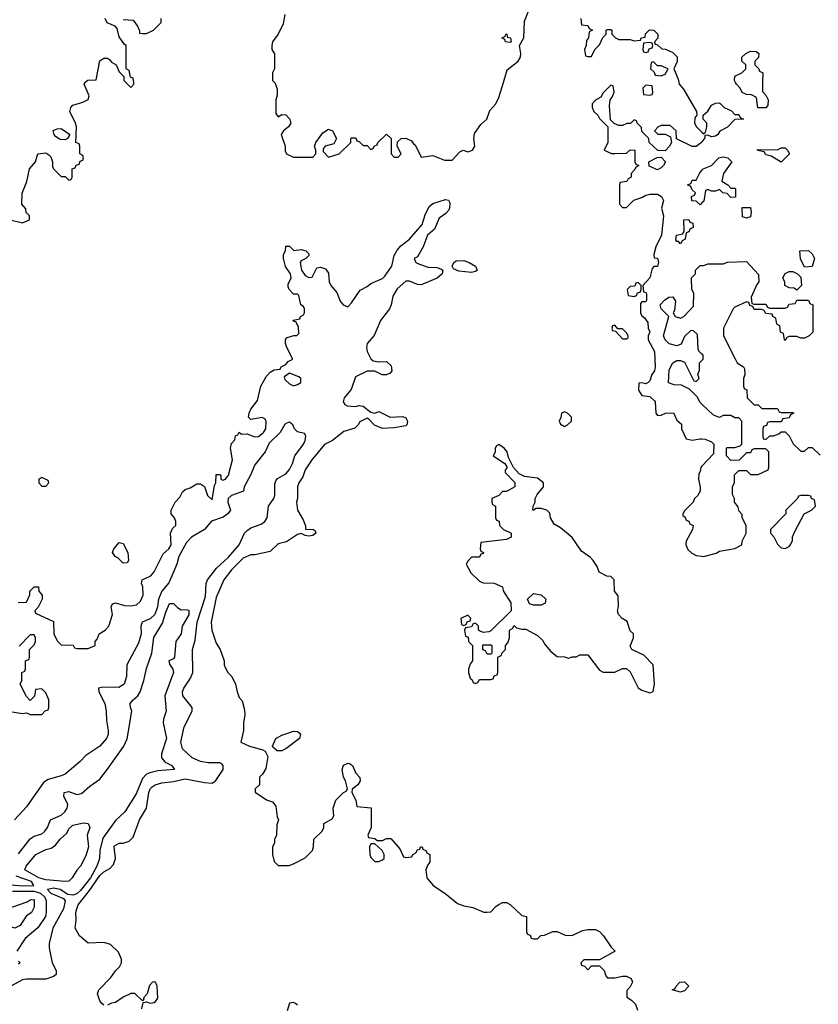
# Model space of a CAD drawing. Header units: inches. Extents: x 2380053 to 2584298, y 380219 to 546618.
# Tile 765 of 788: x 2476476 to 2480601, y 505236 to 510324. Entities that reach past the tile are written whole.
import ezdxf

# ---------------------------------------------------------------- set-up
doc = ezdxf.new("R2010")
doc.units = ezdxf.units.IN
doc.header["$MEASUREMENT"] = 0
for name, color, linetype in [('C4570', 7, 'Continuous'), ('C4571', 7, 'Continuous'), ('C4580', 7, 'Continuous'), ('C4581', 7, 'Continuous')]:
    doc.layers.add(name, color=color, linetype=linetype)

msp = doc.modelspace()

# ---------------------------------------------------------------- linework, layer by layer
at = {"layer": 'C4570', "color": 2}
for points, elevation in [([(2476426, 509290), (2476490, 509274), (2476526, 509290), (2476526, 509310), (2476508.4, 509328.4), (2476507.3, 509347.3), (2476486, 509370), (2476488.4, 509428.4), (2476512.9, 509487.1), (2476526.8, 509553.2), (2476557.2, 509590), (2476569.2, 509630.8), (2476610, 509636), (2476626.4, 509626.4), (2476636, 509616), (2476644.7, 509590), (2476644.7, 509564.7), (2476650, 509554), (2476690, 509514), (2476710, 509514), (2476730, 509494), (2476742, 509498), (2476746, 509510), (2476747.3, 509552.7), (2476762, 509558), (2476767.3, 509572.7), (2476782, 509578), (2476787.3, 509592.7), (2476802, 509598), (2476806, 509610), (2476802, 509622), (2476786, 509630), (2476786, 509670), (2476782, 509682), (2476766, 509690), (2476768.7, 509770), (2476764, 509790), (2476735.1, 509850), (2476739.3, 509870), (2476750, 509882.8), (2476802, 509898), (2476828.9, 509911.1), (2476835.3, 509930), (2476809, 509991), (2476814.3, 510000)], 54), ([(2477024, 510000), (2477050, 509974), (2477066, 509990), (2477064.7, 510000)], 54), ([(2477791.1, 510000), (2477795.3, 509995.3), (2477805.4, 509965.4), (2477805.4, 509934.6), (2477798, 509910), (2477799.6, 509839.6), (2477810, 509822), (2477830, 509834), (2477850, 509832), (2477871, 509810), (2477876, 509790), (2477864.7, 509770), (2477838, 509750), (2477826, 509730), (2477846.8, 509670), (2477846.8, 509646.8), (2477854, 509630), (2477890, 509614), (2477990, 509614), (2478006, 509630), (2478006, 509650), (2477998, 509670), (2478006, 509690), (2478041.5, 509738.5), (2478070, 509758), (2478092, 509750), (2478112, 509710), (2478098, 509682), (2478054, 509670), (2478043.6, 509656.4), (2478043.6, 509643.6), (2478070, 509614), (2478126, 509630), (2478186, 509690), (2478186, 509710), (2478190, 509714), (2478212.7, 509712.7), (2478218, 509698), (2478230, 509694), (2478250, 509674), (2478270, 509674), (2478290, 509654), (2478302, 509658), (2478306, 509670), (2478322, 509678), (2478326, 509690), (2478370, 509732), (2478394, 509710), (2478394, 509630), (2478410, 509614), (2478430, 509614), (2478446, 509630), (2478426, 509670), (2478427.3, 509692.7), (2478446, 509710), (2478470, 509711.3), (2478498.8, 509698.8), (2478510, 509682), (2478518, 509678), (2478550, 509614), (2478610, 509622), (2478670, 509598), (2478710, 509598), (2478750, 509642), (2478766, 509650), (2478790, 509641), (2478815.1, 509650), (2478826, 509670), (2478820.9, 509710), (2478824.5, 509735.5), (2478858, 509782), (2478888.7, 509810), (2478904.7, 509855.3), (2478936, 509890), (2478950, 509922), (2478974.2, 510000)], 54), ([(2480000, 509693), (2479998, 509690), (2479970, 509668.7), (2479950, 509668.7), (2479868, 509708), (2479866, 509750), (2479836.4, 509776.4), (2479790, 509778), (2479774, 509770), (2479754, 509750), (2479772.7, 509732.7), (2479810, 509732), (2479838, 509718), (2479842, 509690), (2479832, 509670), (2479810, 509646), (2479772.7, 509647.3), (2479728, 509690), (2479726, 509710), (2479690, 509746), (2479687.3, 509767.3), (2479666, 509790), (2479662, 509802), (2479650, 509806), (2479631.6, 509788.4), (2479612.7, 509787.3), (2479590, 509778), (2479570, 509778), (2479547.3, 509787.3), (2479527.3, 509807.3), (2479522, 509878), (2479526, 509910), (2479536.4, 509923.6), (2479546, 509950), (2479542, 509982), (2479530, 509986), (2479490, 509946), (2479476.9, 509923.1), (2479450, 509908), (2479432, 509890), (2479432, 509870), (2479442, 509850), (2479462, 509830), (2479470, 509814), (2479514, 509770), (2479514, 509690), (2479494, 509650), (2479532.7, 509632.7), (2479550, 509632), (2479610, 509634), (2479628.4, 509651.6), (2479654, 509650), (2479654, 509590), (2479658, 509578), (2479674, 509570), (2479658, 509562), (2479654, 509550), (2479634, 509530), (2479634, 509510), (2479618, 509502), (2479612.7, 509487.3), (2479578, 509482), (2479574, 509470), (2479574, 509370), (2479590, 509354), (2479610, 509354), (2479648.4, 509391.6), (2479690, 509404.7), (2479710, 509418), (2479730, 509422), (2479770, 509422), (2479791.3, 509410), (2479801, 509390), (2479790.8, 509350), (2479800.7, 509310), (2479790.8, 509210), (2479761, 509150), (2479751.3, 509110), (2479752.7, 509092.7), (2479770, 509091.3), (2479776, 509070), (2479770, 509048.7), (2479752, 509048), (2479742, 509038), (2479731, 508990), (2479694, 508950), (2479698, 508918), (2479710, 508914), (2479712.7, 508907.3), (2479712.7, 508872.7), (2479710, 508866), (2479690, 508866), (2479682, 508858), (2479682, 508810), (2479690, 508794), (2479703.6, 508783.6), (2479719.6, 508759.6), (2479722, 508730), (2479731.1, 508711.1), (2479722, 508690), (2479722, 508670), (2479754, 508610), (2479758.8, 508530), (2479754.8, 508510), (2479741, 508490), (2479730, 508458), (2479722, 508450), (2479710, 508442), (2479690, 508448), (2479674, 508446), (2479672, 508410), (2479690, 508382), (2479730, 508376), (2479755.2, 508355.2), (2479758.8, 508350), (2479761, 508290), (2479770, 508278), (2479790, 508280.7), (2479811.3, 508291.3), (2479852.7, 508292.7), (2479870, 508254), (2479894, 508234), (2479894, 508210), (2479918, 508158), (2479950, 508152), (2479990, 508158), (2480000, 508157.6)], 54), ([(2479880.1, 510000), (2479882, 509990), (2479905.4, 509965.4), (2479972, 509850), (2479974, 509830), (2479963.6, 509816.4), (2479962, 509790), (2479972, 509770), (2480000, 509743.5)], 54), ([(2480000, 509377), (2479990, 509368), (2479970, 509386), (2479947.3, 509387.3), (2479946, 509410), (2479962, 509418), (2479966, 509430), (2479947.3, 509447.3), (2479942, 509462), (2479926, 509470), (2479942, 509478), (2479950, 509494), (2479970, 509494), (2479988, 509530), (2480000, 509546)], 54), ([(2476467.3, 507312.7), (2476510, 507314), (2476527.3, 507352.7), (2476528.4, 507371.6), (2476550, 507394), (2476572.7, 507392.7), (2476574, 507370), (2476592, 507350), (2476592, 507330), (2476571.6, 507288.4), (2476554, 507270), (2476558, 507258), (2476650, 507214), (2476652, 507150), (2476670, 507114), (2476690, 507094), (2476751.6, 507091.6), (2476758, 507078), (2476770, 507074), (2476830, 507074), (2476866, 507090), (2476866, 507110), (2476876.4, 507123.6), (2476886, 507150), (2476918, 507170), (2476935.3, 507190), (2476955.3, 507250), (2476948, 507290), (2476955.3, 507304.7), (2476970, 507310.7), (2477016.4, 507296.4), (2477050, 507294.4), (2477079.3, 507300.7), (2477100.1, 507319.9), (2477114, 507350), (2477112.5, 507392.5), (2477105.2, 507410), (2477108.7, 507430), (2477153.2, 507450), (2477170, 507471), (2477216.9, 507563.1), (2477245.2, 507590), (2477258, 507610), (2477254, 507670), (2477265.2, 507694.8), (2477282, 507710), (2477282, 507730), (2477275.3, 507750), (2477258, 507770), (2477258, 507790), (2477278, 507830), (2477303.1, 507856.9), (2477316.5, 507883.5), (2477330, 507896), (2477355.5, 507904.5), (2477390, 507924.7), (2477410, 507926), (2477431, 507911), (2477446, 507866), (2477470, 507842), (2477482.7, 507917.3), (2477488.7, 507930), (2477490, 507974), (2477510, 507974), (2477514, 507970), (2477514, 507950), (2477524.7, 507944.7), (2477538, 507950), (2477554, 507970), (2477575.3, 508050), (2477564, 508110), (2477570, 508134), (2477587.3, 508152.7), (2477590, 508174), (2477602, 508178), (2477610, 508192), (2477622, 508182), (2477650, 508184.7), (2477688.1, 508168.1), (2477710, 508170.6), (2477735.1, 508190), (2477746.6, 508210), (2477749, 508249), (2477742, 508262), (2477728.7, 508268.7), (2477670, 508258), (2477658, 508270), (2477661.2, 508290), (2477670, 508311.3), (2477704.7, 508355.3), (2477722, 508430), (2477750, 508482), (2477770, 508502), (2477790, 508514), (2477822, 508518), (2477826, 508530), (2477850, 508542), (2477863.1, 508556.9), (2477886, 508570), (2477855.3, 508630), (2477848.7, 508650), (2477848.9, 508671.1), (2477858, 508682), (2477892, 508692), (2477908, 508692), (2477918, 508702), (2477916.4, 508736.4), (2477902, 508762), (2477890, 508766), (2477888.4, 508771.6), (2477922, 508778), (2477926, 508790), (2477942, 508798), (2477946, 508810), (2477946, 508830), (2477942, 508842), (2477928, 508850), (2477918, 508898), (2477910, 508906), (2477890, 508906), (2477868, 508930), (2477863.1, 508943.1), (2477863.1, 508956.9), (2477878, 508990), (2477875.3, 509010), (2477849.3, 509049.3), (2477838, 509090), (2477838, 509110), (2477848, 509130), (2477850, 509154), (2477870, 509154), (2477892, 509132), (2477930, 509136), (2477954, 509130), (2477970, 509114), (2477970, 509106), (2477954, 509090), (2477930, 509078), (2477924.7, 509070), (2477931.3, 509030), (2477950, 509002), (2477970, 508992), (2477987.3, 508992.7), (2478010, 509042), (2478030, 509044.7), (2478056, 509036), (2478070, 509014), (2478074.8, 508970), (2478082.8, 508950), (2478114, 508914), (2478131, 508870), (2478146, 508850), (2478170, 508841), (2478190, 508861), (2478233.8, 508926.2), (2478270, 508944.4), (2478290, 508961.6), (2478350, 508986.8), (2478361.6, 508998.4), (2478397.6, 509050), (2478410, 509104.7), (2478426.2, 509133.8), (2478444.9, 509155.1), (2478489.4, 509190), (2478554, 509266), (2478570, 509316), (2478590, 509358.8), (2478610, 509374.4), (2478675.5, 509395.5), (2478690.7, 509390.7), (2478697.1, 509377.1), (2478696.4, 509350), (2478690, 509337.2), (2478677.3, 509322.7), (2478641.7, 509298.3), (2478617.7, 509242.3), (2478582.8, 509210), (2478559.1, 509150), (2478530, 509098), (2478514, 509090), (2478522, 509070), (2478541.4, 509061.4), (2478586, 509046), (2478630, 509043), (2478655.2, 509035.2), (2478661, 509030), (2478658.8, 509010), (2478632.3, 508987.7), (2478550, 508954), (2478530, 508956), (2478490, 508973.2), (2478470, 508973.2), (2478426.4, 508933.6), (2478403.9, 508896.1), (2478394.6, 508850), (2478385.3, 508830), (2478339.3, 508770), (2478307.3, 508692.7), (2478271.3, 508650), (2478266.8, 508630), (2478271, 508610), (2478290, 508572), (2478301, 508561), (2478330, 508556), (2478370, 508558), (2478395.3, 508535.3), (2478398, 508510), (2478390, 508498), (2478370, 508488.7), (2478348.9, 508488.9), (2478310, 508508), (2478270, 508508), (2478210, 508478), (2478187.5, 508412.5), (2478151.3, 508370), (2478146, 508350), (2478155.3, 508335.3), (2478167.9, 508327.9), (2478210, 508324.9), (2478230, 508331), (2478250, 508326.8), (2478290, 508296), (2478310, 508291), (2478330, 508298.8), (2478390, 508270.6), (2478454.2, 508274.2), (2478470, 508266), (2478479.1, 508250), (2478476, 508230), (2478470, 508225.2), (2478410, 508214.5), (2478350, 508211.6), (2478308.1, 508228.1), (2478279.3, 508259.3), (2478270, 508264), (2478233.4, 508246.6), (2478224, 508230), (2478206.4, 508213.6), (2478150, 508195.1), (2478090.9, 508149.1), (2478050, 508128.7), (2477984.7, 508050), (2477950, 507998), (2477938, 507962), (2477918, 507930), (2477911.3, 507910), (2477911.3, 507850), (2477906, 507830), (2477911.3, 507790), (2477939.3, 507739.3), (2477952, 507708), (2477952, 507692), (2477994, 507690), (2478002, 507682), (2478004.7, 507670), (2477990, 507659), (2477970, 507655.3), (2477950, 507658), (2477930, 507668), (2477910, 507664), (2477854.4, 507625.6), (2477810, 507615.3), (2477770, 507575.3), (2477690, 507559), (2477670, 507559), (2477630, 507540.9), (2477570, 507480.9), (2477530.6, 507430), (2477490, 507338), (2477465.5, 507210), (2477467.7, 507170), (2477490, 507102), (2477511.3, 507070), (2477531.3, 507010), (2477531.3, 506990), (2477536.9, 506976.9), (2477551.3, 506950), (2477571, 506930), (2477591, 506890), (2477598.8, 506850), (2477610, 506822), (2477624.7, 506804.7), (2477636.9, 506756.9), (2477638, 506730), (2477631, 506690), (2477631, 506650), (2477618, 506590), (2477662, 506570), (2477731.6, 506551.6), (2477743.6, 506543.6), (2477756.9, 506516.9), (2477746.4, 506453.6), (2477730, 506426), (2477714, 506410), (2477714, 506370), (2477692, 506350), (2477692.7, 506332.7), (2477750, 506292), (2477782, 506282), (2477799.6, 506259.6), (2477805.4, 506205.4), (2477812, 506190), (2477803.6, 506163.6), (2477802, 506110), (2477792.7, 506087.3), (2477791.6, 506068.4), (2477782, 506050), (2477782, 506010), (2477790, 505974), (2477810, 505954), (2477867.3, 505952.7), (2477890, 505962), (2477950, 505992), (2477988, 506030), (2477994, 506050), (2477995.3, 506090), (2478038, 506130), (2478046, 506150), (2478046, 506170), (2478090, 506194), (2478098, 506210), (2478095.3, 506250), (2478108.7, 506290), (2478148, 506330), (2478162, 506338), (2478168.7, 506350), (2478159, 506390), (2478149, 506410), (2478142, 506450), (2478148.9, 506471.1), (2478170, 506482), (2478179.6, 506479.6), (2478194, 506470), (2478212, 506430), (2478232.7, 506407.3), (2478234, 506390), (2478222, 506370), (2478192.7, 506347.3), (2478192, 506330), (2478212, 506290), (2478218, 506258), (2478291.6, 506251.6), (2478291.3, 506150), (2478274, 506110), (2478278, 506098), (2478310, 506092), (2478322, 506082), (2478350, 506082), (2478370, 506092), (2478392.7, 506092.7), (2478439.8, 506039.8), (2478458, 505998), (2478470, 505994), (2478502, 505998), (2478506, 506010), (2478522, 506018), (2478530, 506034), (2478542, 506038), (2478546, 506050), (2478554, 506050), (2478558, 506038), (2478574, 506030), (2478578, 506018), (2478594, 506010), (2478594, 505970), (2478583.6, 505956.4), (2478574, 505930), (2478578, 505890), (2478612, 505850), (2478672, 505810), (2478736.9, 505756.9), (2478770, 505744.7), (2478816.9, 505736.9), (2478872.7, 505712.7), (2478890, 505712), (2478910, 505714), (2478936.4, 505743.6), (2478950, 505752), (2478970, 505762), (2478990, 505762), (2479010, 505752), (2479070, 505694), (2479094, 505690), (2479094, 505610), (2479098, 505598), (2479112.7, 505592.7), (2479118, 505578), (2479130, 505574), (2479150, 505574), (2479168.4, 505591.6), (2479187.3, 505592.7), (2479230, 505612), (2479251.6, 505611.6), (2479292.7, 505592.7), (2479330, 505592), (2479383.1, 505616.9), (2479410, 505622), (2479450, 505622), (2479470, 505612), (2479492, 505590), (2479531.6, 505531.6), (2479552, 505510), (2479470, 505466), (2479390, 505466), (2479374, 505450), (2479378, 505438), (2479392.7, 505432.7), (2479410, 505414), (2479430, 505434), (2479470, 505434), (2479494, 505410), (2479503.6, 505383.6), (2479512.7, 505372.7), (2479550, 505372), (2479590, 505382), (2479610, 505382), (2479634, 505370), (2479642, 505350), (2479630, 505326), (2479612.7, 505307.3), (2479612.7, 505272.7), (2479636.9, 505256.9), (2479656, 505236), (2479666.4, 505206.4)], 50), ([(2480000, 508595.6), (2479987.3, 508607.3), (2479980.4, 508620.4), (2479976.4, 508696.4), (2479956.4, 508716.4), (2479942, 508718), (2479910, 508686), (2479892.7, 508647.3), (2479870, 508638), (2479830, 508648.7), (2479809.6, 508669.6), (2479800.9, 508690), (2479828.7, 508790), (2479788.7, 508830), (2479784, 508850), (2479806, 508874), (2479829, 508890), (2479850, 508891), (2479862.8, 508870), (2479858, 508822), (2479852, 508810), (2479862, 508790), (2479890, 508782), (2479906, 508790), (2479956.4, 508843.6), (2479958, 508910), (2479948, 508930), (2479946, 508990), (2479966, 509010), (2479966, 509030), (2479990, 509054), (2480000, 509054)], 54), ([(2480000, 508336.7), (2479990, 508346), (2479974.6, 508374.6), (2479935.3, 508415.3), (2479894.6, 508434.6), (2479856.4, 508436.4), (2479828, 508448), (2479830, 508514), (2479848.9, 508551.1), (2479870, 508562), (2479890, 508562), (2479910, 508554), (2479958, 508458), (2479970, 508454), (2479986, 508470), (2479978, 508490), (2479987.3, 508512.7), (2479988, 508550), (2480000, 508563.3)], 54), ([(2476910, 505232), (2476899.6, 505239.6), (2476890, 505254), (2476878, 505290), (2476884.7, 505310), (2476946.4, 505373.6), (2476970, 505408), (2476990.9, 505429.1), (2477002, 505450), (2477002, 505470), (2476985.4, 505505.4), (2476945.4, 505545.4), (2476910, 505556), (2476830, 505551.3), (2476784.7, 505590), (2476762.8, 505630), (2476767.3, 505670), (2476765.5, 505710), (2476770.6, 505730), (2476778.4, 505750), (2476836.4, 505823.6), (2476890, 505901.6), (2476910, 505920.7), (2476942, 505938), (2476961, 505959), (2476971.3, 505990), (2476962.8, 506050), (2476965.8, 506054.2), (2476990, 506068.7), (2477010.9, 506069.1), (2477041, 506079), (2477061, 506099), (2477094, 506190), (2477130.7, 506250), (2477142, 506330), (2477150, 506349.2), (2477160.3, 506359.8), (2477176, 506370), (2477210, 506380.9), (2477270, 506387), (2477330, 506400.4), (2477430, 506381.6), (2477470, 506379.3), (2477488.2, 506391.8), (2477526.8, 506450), (2477526.8, 506470), (2477519.3, 506479.3), (2477510, 506484), (2477450, 506483.1), (2477410, 506490.4), (2477366, 506510), (2477316.8, 506556.8), (2477307.3, 506590), (2477324.7, 506670), (2477366, 506750), (2477366, 506770), (2477318, 506830), (2477316, 506850), (2477322.8, 506870), (2477358.5, 506921.5), (2477370.7, 506950), (2477367.7, 507070), (2477382, 507118), (2477391.6, 507210), (2477436.2, 507343.8), (2477439.5, 507410), (2477446, 507430), (2477492.2, 507490), (2477553.6, 507546.4), (2477610.2, 507609.8), (2477637.6, 507670), (2477650, 507685.1), (2477670, 507698.3), (2477723.2, 507716.8), (2477742.4, 507730), (2477754.4, 507750), (2477761.6, 507810), (2477788.5, 507850), (2477793.8, 507866.2), (2477794, 507926), (2477799, 507941), (2477807.4, 507952.6), (2477850, 507978), (2477870, 507999.5), (2477884.9, 508030), (2477896.4, 508070), (2477941.6, 508130), (2477950.5, 508150), (2477953.7, 508173.7), (2477946.4, 508186.4), (2477910, 508194.8), (2477894.8, 508210), (2477886.8, 508230), (2477870, 508244), (2477850, 508238), (2477842.9, 508230), (2477821.6, 508190), (2477765.2, 508134.8), (2477744.2, 508090), (2477690, 508023.8), (2477668.2, 507970), (2477635.6, 507910), (2477632, 507888), (2477570, 507864.4), (2477552, 507850), (2477551.6, 507830), (2477564.2, 507790), (2477551.5, 507770), (2477526.6, 507753.4), (2477466.6, 507733.4), (2477430, 507690.3), (2477363.6, 507650), (2477337.5, 507622.5), (2477297, 507550), (2477287.6, 507510), (2477245.6, 507414.4), (2477209.6, 507370), (2477193, 507330), (2477187.3, 507290), (2477173.3, 507250), (2477150, 507227.7), (2477109, 507210), (2477101.2, 507190), (2477102.7, 507150), (2477090, 507102), (2477029.3, 506990), (2477027, 506930), (2477016, 506890), (2476987.6, 506872.4), (2476905.1, 506874.9), (2476882, 506870), (2476883.7, 506850), (2476916, 506790), (2476922.7, 506750), (2476923.2, 506703.2), (2476933.2, 506650), (2476933.2, 506630), (2476924, 506610), (2476889.5, 506570.5), (2476818, 506522), (2476788.7, 506490), (2476710, 506426), (2476690, 506416), (2476622, 506398), (2476598.6, 506381.4), (2476510, 506256), (2476448.7, 506190)], 46), ([(2480000, 508016.4), (2479994, 508010), (2479991.6, 507988.4), (2479983.6, 507976.4), (2479982, 507950), (2479991.6, 507908.4), (2479991.6, 507888.4), (2479976.9, 507863.1), (2479962, 507850), (2479954, 507830), (2479910, 507786), (2479902, 507770), (2479902, 507762), (2479912.7, 507752.7), (2479918, 507738), (2479932.7, 507732.7), (2479938, 507718), (2479954, 507710), (2479952, 507690), (2479918, 507630), (2479916, 507610), (2479926.8, 507586.8), (2479947.3, 507567.3), (2479970, 507554.8), (2480000, 507551.8)], 54), ([(2476470, 506014), (2476530, 506090.8), (2476550, 506104), (2476590, 506117.3), (2476605.2, 506130), (2476619.3, 506150), (2476635.3, 506190), (2476690, 506214), (2476709.6, 506230.4), (2476720.9, 506250), (2476723.7, 506270), (2476703.7, 506310), (2476705.2, 506330), (2476730, 506336.4), (2476770, 506320.7), (2476794.8, 506325.2), (2476837.5, 506362.5), (2476890, 506398.8), (2476930, 506450.5), (2477013.7, 506570), (2477031.6, 506608.4), (2477055.1, 506750), (2477047.6, 506770), (2477047, 506790), (2477062, 506810), (2477085.6, 506830), (2477098, 506850), (2477117.4, 506910), (2477130, 506971.3), (2477158, 507050), (2477168.7, 507131.3), (2477213.9, 507206.1), (2477230, 507262.8), (2477250, 507306.8), (2477270, 507307.3), (2477290, 507286.8), (2477310, 507274.8), (2477336, 507276), (2477350, 507272), (2477350, 507248.7), (2477315.5, 507190), (2477310.3, 507149.7), (2477283, 507110), (2477276, 507030), (2477270, 507022), (2477246.8, 507010), (2477250, 506994), (2477267.5, 506967.5), (2477270.6, 506950.6), (2477225.3, 506830), (2477233.1, 506750), (2477218, 506710), (2477216, 506690), (2477233.8, 506610), (2477207.6, 506530), (2477208.8, 506510), (2477226.4, 506486.4), (2477261, 506470), (2477276, 506450), (2477190, 506441.7), (2477147.8, 506432.3), (2477130, 506425.6), (2477110, 506402.9), (2477076.7, 506323.3), (2477018, 506230), (2476970, 506185.2), (2476905.1, 506094.9), (2476888.8, 506030), (2476887.2, 505990), (2476874, 505950), (2476840.7, 505890), (2476790, 505824), (2476770, 505807.1), (2476750, 505800.5), (2476724.1, 505804.1), (2476684, 505830), (2476650, 505835.3), (2476618.8, 505830), (2476636.3, 505810), (2476702, 505782), (2476710.6, 505770.6), (2476702.6, 505730), (2476646, 505630), (2476627.7, 505550), (2476627.9, 505527.9), (2476642.8, 505450), (2476664.7, 505410), (2476664.7, 505390), (2476650, 505379), (2476610, 505366), (2476510, 505366.6), (2476490, 505362), (2476430.6, 505330)], 42), ([(2476414, 506750), (2476490, 506738), (2476510, 506742), (2476530, 506734), (2476590, 506734), (2476607.3, 506752.7), (2476622, 506758), (2476626, 506770), (2476626, 506810), (2476610, 506846), (2476590, 506866), (2476558, 506862), (2476551.6, 506828.4), (2476530, 506806), (2476510, 506826), (2476478, 506890), (2476486, 506910), (2476486, 506950), (2476502, 506958), (2476506, 506970), (2476506, 507010), (2476522, 507018), (2476526, 507030), (2476526, 507070), (2476550, 507094), (2476558, 507110), (2476558, 507130), (2476550, 507146), (2476530, 507146), (2476472.7, 507087.3)], 50), ([(2476390, 505857.2), (2476491.2, 505848.8), (2476548.7, 505850), (2476536.2, 505870), (2476457.6, 505897.6)], 42), ([(2476438.8, 505821.2), (2476550, 505820.1), (2476582.8, 505810), (2476605.2, 505790), (2476611.8, 505770), (2476613, 505710), (2476608.4, 505690), (2476570, 505631.8), (2476504.5, 505575.5), (2476460.3, 505510)], 38), ([(2476470, 505458), (2476478, 505450), (2476470, 505444)], 38), ([(2477106.8, 505213.2), (2477114, 505246), (2477130, 505248), (2477150, 505241.2), (2477170, 505246), (2477178, 505250), (2477190, 505268), (2477186, 505330), (2477178, 505350), (2477172.8, 505352.8), (2477162, 505350), (2477146.8, 505333.2), (2477134, 505290), (2477115.3, 505270), (2477116.4, 505263.6), (2477110, 505254), (2477070, 505292), (2477050, 505292), (2477010, 505272), (2476970, 505244.7), (2476950, 505242), (2476930, 505232)], 46), ([(2477910.7, 505230.7), (2477899.8, 505239.8), (2477890, 505244.7), (2477870, 505242), (2477857.2, 505202.8)], 46)]:
    msp.add_lwpolyline(points, dxfattribs=dict(at, elevation=elevation))
for points, elevation in [([(2479710, 509986), (2479694, 509970), (2479698, 509938), (2479730, 509934), (2479742, 509938), (2479746, 509950), (2479742, 509982)], 54), ([(2476710, 509704), (2476684.8, 509704.8), (2476660.1, 509720.1), (2476653.2, 509730), (2476649.4, 509750.6), (2476670, 509760.7), (2476690, 509762), (2476734, 509730), (2476722, 509710)], 54), ([(2479770, 509548), (2479727.3, 509567.3), (2479726, 509590), (2479768.4, 509611.6), (2479790, 509614), (2479812, 509590), (2479802, 509570), (2479790, 509558)], 54), ([(2479890, 509166), (2479878, 509178), (2479870, 509178), (2479865.6, 509185.6), (2479869, 509210), (2479902, 509218), (2479907.3, 509232.7), (2479906, 509290), (2479931.6, 509291.6), (2479938, 509278), (2479952.7, 509272.7), (2479954, 509250), (2479938, 509242), (2479932.7, 509227.3), (2479918, 509222), (2479914, 509190), (2479898, 509182)], 54), ([(2478810, 509017.2), (2478744.5, 509024.5), (2478717.2, 509037.2), (2478709, 509050), (2478719, 509070), (2478730, 509077.3), (2478770, 509079.1), (2478798, 509070), (2478831, 509050), (2478838, 509030), (2478830, 509022)], 50), ([(2479670, 508966), (2479658, 508962), (2479652.7, 508947.3), (2479630, 508946), (2479614, 508930), (2479618, 508898), (2479650, 508894), (2479662, 508898), (2479667.3, 508912.7), (2479682, 508918), (2479686, 508930), (2479686, 508950)], 54), ([(2479550, 508746), (2479538, 508742), (2479534, 508730), (2479538, 508718), (2479554, 508714), (2479590, 508674), (2479610, 508674), (2479618, 508682), (2479618, 508690), (2479610, 508706), (2479590, 508726), (2479566, 508726)], 54), ([(2477870, 508498), (2477842, 508478), (2477845.4, 508465.4), (2477870, 508442), (2477890, 508432), (2477910, 508438), (2477928, 508450), (2477928, 508470), (2477918, 508478)], 50), ([(2479290, 508298), (2479274, 508290), (2479271.6, 508268.4), (2479262, 508250), (2479270, 508234), (2479290, 508222), (2479306, 508230), (2479326, 508250), (2479326, 508270), (2479306, 508290)], 54), ([(2478950, 508128.7), (2478938, 508122), (2478931.3, 508110), (2478931, 508089), (2478922, 508070), (2478982, 508030), (2478994, 508010), (2478983.6, 507996.4), (2478983.6, 507983.6), (2479032.7, 507932.7), (2479034, 507910), (2478990, 507886), (2478970, 507886), (2478950, 507866), (2478914, 507850), (2478914, 507830), (2478918, 507818), (2478934, 507810), (2478934, 507750), (2478938, 507738), (2478952.7, 507732.7), (2478954, 507710), (2478974, 507690), (2479014, 507670), (2479014, 507650), (2478990, 507638), (2478858, 507622), (2478854, 507590), (2478858, 507578), (2478872, 507570), (2478870, 507566), (2478858, 507562), (2478850, 507546), (2478810, 507546), (2478790, 507526), (2478782, 507510), (2478805.4, 507465.4), (2478850, 507422), (2478870, 507414), (2478927.3, 507412.7), (2478970, 507394), (2478972.7, 507372.7), (2479012, 507310), (2479014, 507270), (2478910, 507166), (2478899.6, 507160.4), (2478870, 507158), (2478850, 507166), (2478846, 507170), (2478846, 507190), (2478830, 507206), (2478818, 507202), (2478810, 507186), (2478778, 507182), (2478774, 507170), (2478778, 507138), (2478792.7, 507132.7), (2478794, 507110), (2478814, 507090), (2478814, 507010), (2478803.6, 506996.4), (2478794, 506970), (2478794, 506950), (2478802, 506922), (2478812.7, 506912.7), (2478818, 506898), (2478830, 506894), (2478842, 506898), (2478850, 506914), (2478910, 506914), (2478922, 506918), (2478927.3, 506932.7), (2478942, 506938), (2478946, 506950), (2478946, 507030), (2478962, 507038), (2478967.3, 507052.7), (2478986, 507070), (2478986, 507090), (2478996.4, 507103.6), (2479006, 507130), (2479006, 507170), (2479022, 507178), (2479030, 507194), (2479042, 507182), (2479070, 507174), (2479090, 507174), (2479150, 507142), (2479176.9, 507116.9), (2479190, 507094), (2479219.6, 507059.6), (2479252.7, 507032.7), (2479290, 507032), (2479310, 507024.7), (2479330, 507032), (2479350, 507032), (2479370, 507042), (2479410, 507042), (2479470, 506962), (2479490, 506952), (2479550, 506952), (2479588.9, 506971.1), (2479610, 506972), (2479630, 506954), (2479670, 506871), (2479690, 506858.8), (2479730, 506846), (2479748, 506852), (2479754, 506890), (2479748, 506990), (2479700.4, 507040.4), (2479638, 507070), (2479630, 507086), (2479646, 507130), (2479646, 507150), (2479630, 507166), (2479613.6, 507213.6), (2479588, 507230), (2479568.7, 507250), (2479564, 507270), (2479568.7, 507290), (2479567.3, 507347.3), (2479548, 507370), (2479546, 507430), (2479530, 507446), (2479508.4, 507448.4), (2479469, 507469), (2479458, 507498), (2479438, 507530), (2479424.7, 507544.7), (2479378, 507578), (2479330, 507648), (2479270, 507698), (2479236.4, 507716.4), (2479218, 507750), (2479213.6, 507773.6), (2479198, 507790), (2479170, 507798), (2479142, 507798), (2479131.3, 507788.7), (2479126, 507790), (2479128, 507810), (2479138, 507830), (2479138, 507850), (2479148.7, 507870), (2479182, 507910), (2479182, 507930), (2479150, 507954), (2479084, 507964), (2479056.4, 507976.4), (2479026, 508010), (2479001.2, 508061.2), (2478993.2, 508090), (2478979, 508110)], 54), ([(2476590, 507958), (2476574, 507950), (2476574, 507930), (2476590, 507914), (2476610, 507914), (2476626, 507930), (2476622, 507942)], 54), ([(2477010, 507515.3), (2476982.7, 507542.7), (2476968.7, 507550), (2476955.3, 507570), (2476962, 507590), (2476990, 507622), (2477010, 507618), (2477034.8, 507570), (2477038, 507530), (2477030, 507518)], 50), ([(2479130, 507298), (2479110, 507306), (2479098, 507330), (2479130, 507358), (2479170, 507352), (2479194, 507330), (2479190, 507308), (2479170, 507298)], 54), ([(2478790, 507246), (2478754, 507230), (2478758, 507198), (2478770, 507194), (2478782, 507198), (2478787.3, 507212.7), (2478802, 507218), (2478806, 507230)], 54), ([(2478890, 507046), (2478882, 507062), (2478867.3, 507067.3), (2478867.3, 507092.7), (2478910, 507094), (2478914, 507090), (2478914, 507050), (2478910, 507046)], 54), ([(2477805.2, 506545.2), (2477784, 506564), (2477782, 506570), (2477799, 506610), (2477830, 506627.3), (2477890, 506646.8), (2477910, 506646), (2477919.1, 506639.1), (2477926, 506630), (2477921, 506610), (2477850, 506556), (2477830, 506546)], 50), ([(2476710, 505869.7), (2476610, 505878.7), (2476575.1, 505890), (2476502, 505930), (2476509.2, 505950), (2476559, 506010), (2476610, 506036.3), (2476637.5, 506042.5), (2476660.9, 506059.1), (2476685.2, 506090), (2476718.9, 506121.1), (2476730, 506142), (2476750, 506162), (2476805.6, 506174.4), (2476830, 506171), (2476837.3, 506150), (2476824.9, 506110), (2476830.3, 506050), (2476817.7, 506002.3), (2476790.4, 505949.6), (2476770, 505929), (2476747.3, 505890), (2476730, 505872.7)], 38), ([(2478310, 506066), (2478290, 506066), (2478282, 506050), (2478284.7, 506010), (2478290, 505994), (2478310, 505974), (2478330, 505974), (2478350, 505982), (2478358, 505990), (2478358, 506010), (2478348, 506030)], 50), ([(2476450, 505629.6), (2476419.7, 505639.7), (2476390, 505672.7), (2476370, 505685.2), (2476343.1, 505683.1), (2476330, 505686), (2476330, 505692), (2476348, 505710), (2476384, 505730), (2476440.5, 505739.5), (2476514.5, 505765.5), (2476530, 505776), (2476550, 505778), (2476550, 505738), (2476536.3, 505710), (2476508.7, 505691.3), (2476477.3, 505642.7)], 34), ([(2479890, 505298), (2479846, 505310), (2479862, 505318), (2479866, 505330), (2479886, 505350), (2479910, 505352), (2479932, 505330), (2479910, 505306)], 50)]:
    msp.add_lwpolyline(points, close=True, dxfattribs=dict(at, elevation=elevation))
at = {"layer": 'C4571', "color": 2, "elevation": 54}
for points in [[(2478974.2, 510000), (2478994.5, 510065.5), (2479051.1, 510108.9), (2479062.9, 510130), (2479064.5, 510150), (2479057.2, 510190), (2479079.5, 510230), (2479083.3, 510316.7), (2479113.3, 510390)], [(2477844.7, 510350), (2477836.9, 510303.1), (2477810.9, 510249.1), (2477782, 510210), (2477778, 510190), (2477778, 510170), (2477791.6, 510148.4), (2477792, 510070), (2477782, 510050), (2477782, 510010), (2477791.1, 510000)], [(2477064.7, 510000), (2477062, 510022), (2477047.3, 510027.3), (2477042, 510062), (2477026, 510070), (2477026, 510190), (2477016.4, 510196.4), (2476990, 510235.3), (2476978.4, 510278.4), (2476968.7, 510290), (2476927.9, 510307.9), (2476917.2, 510330)], [(2477010, 510324.7), (2477062, 510322), (2477084.7, 510290), (2477094, 510266), (2477094, 510254), (2477110, 510252), (2477130, 510252), (2477166, 510270), (2477206, 510310), (2477206, 510330)], [(2479374, 510330), (2479378, 510298), (2479410, 510294), (2479418, 510278), (2479434, 510270), (2479418, 510262), (2479414, 510230), (2479403.6, 510216.4), (2479402, 510190), (2479394, 510170), (2479398, 510138), (2479410, 510134), (2479430, 510134), (2479446, 510170), (2479470, 510194), (2479487.3, 510232.7), (2479506, 510250), (2479506, 510270), (2479510, 510274), (2479530, 510274), (2479534, 510270), (2479534, 510250), (2479554, 510230), (2479570, 510222), (2479630, 510222), (2479650, 510214), (2479682, 510218), (2479686, 510230), (2479706, 510234), (2479708.4, 510251.6), (2479728.4, 510271.6), (2479752, 510270), (2479771.3, 510250), (2479771.3, 510228.7), (2479754, 510210), (2479758, 510198), (2479770, 510194), (2479792.7, 510172.7), (2479811.6, 510171.6), (2479850, 510154), (2479871.6, 510131.6), (2479871.6, 510108.4), (2479854, 510070), (2479876.9, 510016.9), (2479880.1, 510000)], [(2476814.3, 510000), (2476816.4, 510003.6), (2476828.4, 510011.6), (2476870, 510014), (2476890, 510111.3), (2476910, 510126), (2476930, 510124.7), (2476938.8, 510118.8), (2476950, 510104.7), (2476974, 510090), (2476990, 510054), (2477014, 510030), (2477014, 510010), (2477024, 510000)]]:
    msp.add_lwpolyline(points, dxfattribs=at)
for points in [[(2479010, 510206), (2478986, 510210), (2478982, 510222), (2478966, 510230), (2478982, 510238), (2478988.4, 510251.6), (2478994, 510246), (2478994, 510234), (2479011.3, 510230), (2479014, 510210)], [(2479730, 510206), (2479698, 510202), (2479694, 510170), (2479698, 510158), (2479710, 510154), (2479722, 510158), (2479727.3, 510172.7), (2479742, 510178), (2479746, 510190), (2479742, 510202)], [(2479750, 510106), (2479738, 510102), (2479734, 510070), (2479752.7, 510052.7), (2479758, 510038), (2479790, 510034), (2479810, 510042), (2479826, 510070), (2479790, 510086), (2479770, 510086)]]:
    msp.add_lwpolyline(points, close=True, dxfattribs=at)
at = {"layer": 'C4580', "color": 2, "elevation": 54}
for points in [[(2480313.3, 510000), (2480312.7, 509952.7), (2480330, 509934), (2480342, 509910), (2480339.6, 509880.4), (2480330, 509868.7), (2480288, 509868), (2480282, 509922), (2480256.4, 509936.4), (2480230, 509938), (2480207.3, 509947.3), (2480198, 509970), (2480178, 509990), (2480173, 510000)], [(2480000, 509743.5), (2480010, 509734), (2480018, 509742), (2480026, 509770), (2480026, 509790), (2480006, 509810), (2480006, 509830), (2480030, 509852), (2480050, 509882), (2480070, 509892), (2480090, 509894), (2480114, 509870), (2480152.7, 509852.7), (2480170, 509834), (2480190, 509834), (2480198, 509818), (2480214, 509810), (2480170, 509808), (2480131.1, 509768.9), (2480091.6, 509748.4), (2480082, 509730), (2480070, 509722), (2480050, 509718), (2480030, 509728), (2480014, 509726), (2480014, 509714), (2480000, 509693)], [(2480000, 509546), (2480006, 509554), (2480049.3, 509570.7), (2480088, 509610), (2480110, 509616), (2480134, 509610), (2480154, 509590), (2480112, 509530), (2480102, 509490), (2480134, 509470), (2480150, 509454), (2480170, 509454), (2480174, 509450), (2480172.7, 509407.3), (2480150, 509406), (2480130, 509426), (2480108.7, 509428.7), (2480090, 509446), (2480070, 509438), (2480050, 509438), (2480030, 509446), (2480018, 509442), (2480010, 509386), (2480000, 509377)], [(2480000, 509054), (2480010, 509054), (2480030, 509062), (2480110, 509062), (2480131.6, 509071.6), (2480230, 509074), (2480292.7, 509007.3), (2480294, 508970), (2480283.6, 508956.4), (2480254, 508890), (2480258, 508858), (2480270, 508854), (2480330, 508854), (2480338, 508838), (2480350, 508834), (2480430, 508834), (2480442, 508838), (2480450, 508854), (2480482, 508858), (2480490, 508874), (2480550, 508874), (2480558, 508858), (2480572, 508850), (2480572, 508710), (2480554, 508690), (2480530, 508678), (2480510, 508678), (2480490, 508686), (2480450, 508686), (2480438, 508682), (2480430, 508666), (2480426, 508670), (2480422, 508702), (2480406, 508710), (2480402, 508742), (2480386, 508750), (2480382, 508782), (2480366, 508790), (2480362, 508802), (2480330, 508806), (2480322, 508822), (2480310, 508826), (2480270, 508826), (2480262, 508842), (2480247.3, 508847.3), (2480242, 508862), (2480230, 508866), (2480170, 508838), (2480162, 508830), (2480112, 508730), (2480112, 508690), (2480171.1, 508571.1), (2480182, 508550), (2480214, 508530), (2480219.6, 508519.6), (2480222, 508490), (2480214, 508470), (2480214, 508430), (2480218, 508418), (2480231.6, 508411.6), (2480234, 508370), (2480270, 508334), (2480290, 508334), (2480310, 508314), (2480390, 508314), (2480398, 508298), (2480410, 508294), (2480470, 508294), (2480474, 508290), (2480458, 508282), (2480450, 508266), (2480418, 508262), (2480410, 508246), (2480350, 508246), (2480338, 508242), (2480332.7, 508227.3), (2480318, 508222), (2480314, 508210), (2480314, 508170), (2480318, 508158), (2480330, 508154), (2480350, 508174), (2480370, 508174), (2480396.4, 508183.6), (2480410, 508194), (2480430, 508194), (2480450, 508174), (2480471.6, 508131.6), (2480510, 508094), (2480530, 508094), (2480550, 508114), (2480570, 508114), (2480610, 508074)], [(2480000, 508563.3), (2480006, 508570), (2480006, 508590), (2480000, 508595.6)], [(2480000, 507551.8), (2480010, 507550.8), (2480073.2, 507566.8), (2480090, 507578), (2480170, 507592), (2480206, 507610), (2480208, 507630), (2480228, 507670), (2480228, 507710), (2480208, 507750), (2480207.3, 507767.3), (2480190, 507786), (2480187.3, 507807.3), (2480168, 507830), (2480168, 507850), (2480158, 507870), (2480158, 507910), (2480167.3, 507932.7), (2480168.4, 507971.6), (2480190, 507994), (2480230, 507994), (2480250, 507974), (2480290, 507974), (2480342, 507998), (2480346, 508010), (2480346, 508090), (2480330, 508106), (2480270, 508106), (2480258, 508102), (2480250, 508086), (2480230, 508086), (2480192.7, 508047.3), (2480150, 508046), (2480126, 508070), (2480126, 508110), (2480130, 508114), (2480170, 508114), (2480198, 508122), (2480206, 508130), (2480206, 508250), (2480190, 508266), (2480170, 508266), (2480150, 508278), (2480110, 508278), (2480090, 508268), (2480060.4, 508280.4), (2480000, 508336.7)], [(2480000, 508157.6), (2480016.9, 508156.9), (2480050, 508142), (2480062, 508130), (2480059.6, 508080.4), (2480000, 508016.4)]]:
    msp.add_lwpolyline(points, dxfattribs=at)
for points in [[(2480410, 509588), (2480358, 509618), (2480330, 509626), (2480322, 509642), (2480288.4, 509648.4), (2480287.3, 509652.7), (2480390, 509652), (2480410, 509662), (2480430, 509662), (2480442, 509650), (2480452, 509630)], [(2480230, 509298), (2480210, 509306), (2480207.3, 509352.7), (2480250, 509354), (2480254, 509330), (2480250, 509306)], [(2480530, 509046), (2480508.4, 509088.4), (2480506, 509130), (2480550, 509132), (2480570, 509114), (2480582, 509090), (2480570, 509048)], [(2480490, 508926), (2480476.4, 508936.4), (2480450, 508938), (2480428, 508950), (2480427.3, 508967.3), (2480418, 508990), (2480430, 509012), (2480450, 509022), (2480470, 509022), (2480494, 509010), (2480510, 508994), (2480514, 508950)], [(2480550, 507866), (2480510, 507866), (2480498, 507862), (2480494, 507850), (2480434, 507790), (2480434, 507770), (2480354, 507690), (2480354, 507670), (2480371.6, 507651.6), (2480390, 507614), (2480410, 507594), (2480430, 507592), (2480450, 507602), (2480458, 507610), (2480467.3, 507632.7), (2480468.4, 507651.6), (2480480.4, 507679.6), (2480528, 507770), (2480566, 507790), (2480586, 507810), (2480582, 507842), (2480566, 507850), (2480562, 507862)]]:
    msp.add_lwpolyline(points, close=True, dxfattribs=at)
at = {"layer": 'C4581', "color": 2, "elevation": 54}
msp.add_lwpolyline([(2480173, 510000), (2480168, 510010), (2480170, 510032), (2480206, 510050), (2480226, 510070), (2480226, 510090), (2480206, 510110), (2480206, 510130), (2480226, 510150), (2480250, 510162), (2480279.6, 510159.6), (2480294, 510150), (2480291.6, 510128.4), (2480274, 510110), (2480274, 510090), (2480294, 510070), (2480298, 510058), (2480314, 510050), (2480313.3, 510000)], dxfattribs=at)

doc.saveas('drawing.dxf')
